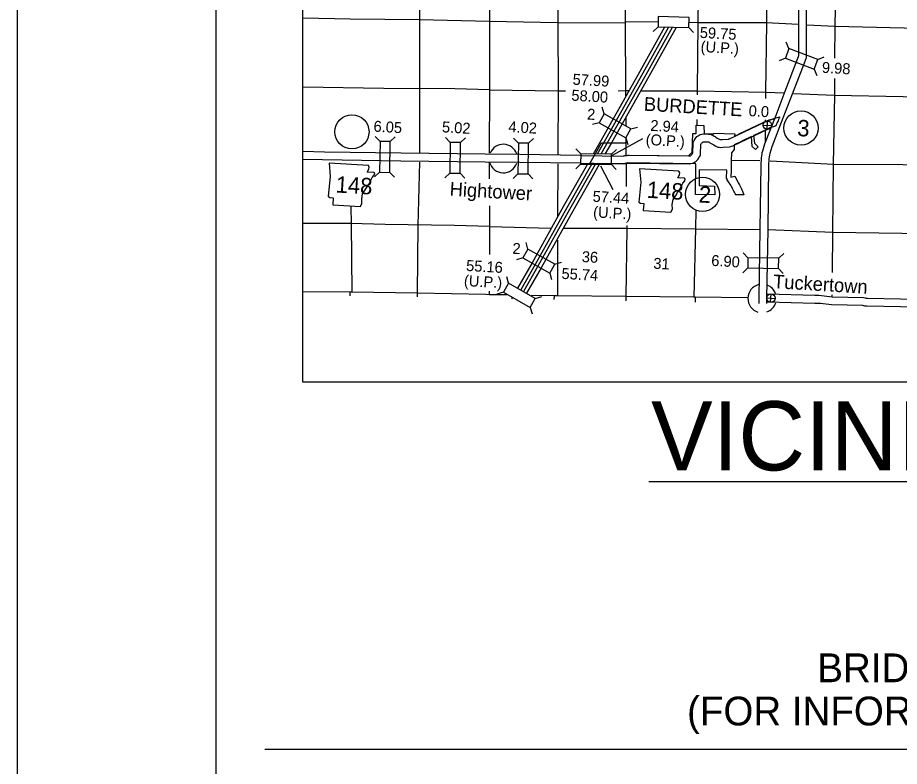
# Model space of a CAD drawing. Extents: x 1366406 to 1373462, y 376856 to 381998.
# Drawn here: x 1367692 to 1368243, y 380234 to 380702 of the extents above; entities that cross this region are included whole.
import ezdxf

# ---------------------------------------------------------------- set-up
doc = ezdxf.new("R2010")
doc.units = 0
for name, color, linetype in [('10', 7, 'Continuous'), ('15', 7, 'Continuous'), ('19', 7, 'Continuous'), ('20', 7, 'Continuous'), ('21', 7, 'Continuous'), ('24', 7, 'Continuous'), ('25', 7, 'Continuous'), ('26', 7, 'Continuous'), ('27', 7, 'Continuous'), ('4', 7, 'Continuous'), ('5', 7, 'Continuous'), ('58', 7, 'Continuous'), ('6', 7, 'Continuous'), ('R_Border', 7, 'Continuous'), ('R_Draft', 7, 'Continuous'), ('R_No Plot', 7, 'Continuous')]:
    doc.layers.add(name, color=color, linetype=linetype)

msp = doc.modelspace()

# ---------------------------------------------------------------- linework, layer by layer
at = {"layer": '10'}
for points in [[(1368043.85, 380615.95), (1368070.36, 380615.55), (1368070.75, 380615.6), (1368070.94, 380615.64), (1368071.34, 380615.79), (1368072.1, 380615.95), (1368072.73, 380615.97), (1368073.15, 380616.03), (1368074.06, 380616.05), (1368111.44, 380615.59), (1368111.76, 380615.62), (1368112.33, 380615.77), (1368112.35, 380615.78), (1368112.39, 380615.79), (1368112.58, 380615.93), (1368112.72, 380616.02), (1368113.22, 380616.57), (1368113.35, 380616.74), (1368113.54, 380617.04), (1368113.67, 380617.24), (1368113.78, 380617.51), (1368113.78, 380617.52), (1368113.8, 380617.65), (1368113.96, 380622.98), (1368114.13, 380624.08), (1368114.56, 380625.34), (1368115.22, 380626.36), (1368115.81, 380627.12), (1368116.43, 380627.69), (1368117.14, 380628.19), (1368117.85, 380628.62), (1368118.5, 380628.97), (1368119.49, 380629.24), (1368120.28, 380629.34), (1368123.58, 380629.25), (1368123.94, 380629.22), (1368125.05, 380629.16), (1368125.79, 380628.79), (1368126.31, 380628.56), (1368127.06, 380628.05), (1368127.74, 380627.67), (1368128.3, 380627.32), (1368129.12, 380626.82), (1368129.5, 380626.56), (1368129.96, 380626.29), (1368130.46, 380626.07), (1368130.79, 380625.88), (1368130.9, 380625.83), (1368130.96, 380625.82), (1368131.28, 380625.79), (1368132.35, 380625.89), (1368136.09, 380626.13), (1368136.22, 380626.16), (1368136.42, 380626.22), (1368136.8, 380626.38), (1368158.67, 380636.69), (1368161.74, 380638), (1368164.87, 380639.01)], [(1368043.85, 380615.95), (1368070.36, 380615.55), (1368070.75, 380615.6), (1368070.94, 380615.64), (1368071.34, 380615.79), (1368072.1, 380615.95), (1368072.73, 380615.97), (1368073.15, 380616.03), (1368074.06, 380616.05), (1368111.44, 380615.59), (1368111.76, 380615.62), (1368112.33, 380615.77), (1368112.35, 380615.78), (1368112.39, 380615.79), (1368112.58, 380615.93), (1368112.72, 380616.02), (1368113.22, 380616.57), (1368113.35, 380616.74), (1368113.54, 380617.04), (1368113.67, 380617.24), (1368113.78, 380617.51), (1368113.78, 380617.52), (1368113.8, 380617.65), (1368113.96, 380622.98), (1368114.13, 380624.08), (1368114.56, 380625.34), (1368115.22, 380626.36), (1368115.81, 380627.12), (1368116.43, 380627.69), (1368117.14, 380628.19), (1368117.85, 380628.62), (1368118.5, 380628.97), (1368119.49, 380629.24), (1368120.28, 380629.34), (1368123.58, 380629.25), (1368123.94, 380629.22), (1368125.05, 380629.16), (1368125.79, 380628.79), (1368126.31, 380628.56), (1368127.06, 380628.05), (1368127.74, 380627.67), (1368128.3, 380627.32), (1368129.12, 380626.82), (1368129.5, 380626.56), (1368129.96, 380626.29), (1368130.46, 380626.07), (1368130.79, 380625.88), (1368130.9, 380625.83), (1368130.96, 380625.82), (1368131.28, 380625.79), (1368132.35, 380625.89), (1368136.09, 380626.13), (1368136.22, 380626.16), (1368136.42, 380626.22), (1368136.8, 380626.38), (1368158.67, 380636.69), (1368161.74, 380638), (1368164.87, 380639.01)], [(1368043.78, 380611.09), (1368070.63, 380610.68), (1368071.55, 380610.8), (1368072.33, 380610.96), (1368072.7, 380611.11), (1368073.15, 380611.12), (1368073.53, 380611.18), (1368074.08, 380611.19), (1368111.65, 380610.73), (1368112.63, 380610.83), (1368113.42, 380611.03), (1368113.99, 380611.15), (1368114.91, 380611.63), (1368115.31, 380611.9), (1368115.92, 380612.31), (1368116.92, 380613.42), (1368117.32, 380613.92), (1368117.63, 380614.42), (1368118.01, 380614.99), (1368118.31, 380615.75), (1368118.52, 380616.29), (1368118.65, 380617.23), (1368118.81, 380622.53), (1368118.87, 380622.92), (1368118.97, 380623.21), (1368119.18, 380623.54), (1368119.39, 380623.8), (1368119.49, 380623.9), (1368119.81, 380624.12), (1368120.28, 380624.41), (1368120.32, 380624.43), (1368120.43, 380624.46), (1368120.52, 380624.47), (1368123.34, 380624.39), (1368123.65, 380624.37), (1368123.78, 380624.36), (1368123.95, 380624.29), (1368124.51, 380623.91), (1368125.27, 380623.48), (1368125.76, 380623.18), (1368126.47, 380622.74), (1368126.89, 380622.46), (1368127.74, 380621.96), (1368128.26, 380621.73), (1368128.63, 380621.51), (1368129.52, 380621.14), (1368130.29, 380621), (1368131.27, 380620.91), (1368132.73, 380621.04), (1368136.83, 380621.3), (1368137.55, 380621.48), (1368138.1, 380621.66), (1368138.77, 380621.93), (1368160.66, 380632.26), (1368162.42, 380633.01)], [(1367984.04, 380616.64), (1367931.43, 380617.29), (1367883.51, 380618.03), (1367869.99, 380618.3)], [(1367983.98, 380611.78), (1367931.37, 380612.43), (1367869.99, 380613.38)], [(1368043.85, 380615.95), (1368005.71, 380616.45), (1367984.03, 380616.64)], [(1368043.79, 380611.09), (1368005.65, 380611.59), (1367983.99, 380611.78)], [(1368283.65, 380525.1), (1368282.63, 380524.95), (1368271.55, 380525.42), (1368270.54, 380525.41), (1368269.77, 380525.32), (1368268.9, 380525.28), (1368268.41, 380525.26), (1368268, 380525.28), (1368243.68, 380526.16), (1368222.97, 380526.49), (1368222.21, 380526.57), (1368221.73, 380526.67), (1368220.54, 380526.92), (1368200.97, 380527.35), (1368194.18, 380528.21), (1368192.5, 380528.34), (1368190.04, 380528.3), (1368160.22, 380529.18)], [(1368283.85, 380520.22), (1368282.88, 380520.08), (1368271.49, 380520.56), (1368270.85, 380520.55), (1368270.15, 380520.48), (1368269.15, 380520.43), (1368268.41, 380520.39), (1368267.78, 380520.42), (1368243.55, 380521.3), (1368222.68, 380521.63), (1368221.44, 380521.76), (1368220.73, 380521.91), (1368219.99, 380522.07), (1368200.6, 380522.49), (1368193.68, 380523.38), (1368192.35, 380523.48), (1368190.01, 380523.44), (1368160.56, 380524.31)]]:
    msp.add_lwpolyline(points, dxfattribs=at)
at = {"layer": '15'}
for points in [[(1368179.37, 380781.47), (1368179.62, 380762.28), (1368179.86, 380719.26), (1368179.86, 380678.41), (1368179.81, 380678.07), (1368179.81, 380678), (1368179.77, 380677.9), (1368179.64, 380677.5), (1368179.23, 380676.43), (1368171.38, 380655.97), (1368165.64, 380640.91), (1368158.72, 380622.92), (1368157.34, 380618.64), (1368157.02, 380617.52), (1368156.88, 380616.77), (1368156.78, 380615.58), (1368156.6, 380614.5), (1368156.54, 380613.64), (1368156.5, 380612.77), (1368156.37, 380611.35), (1368156.29, 380609.59), (1368155.79, 380569.8), (1368155.04, 380526.88)], [(1368184.22, 380781.53), (1368184.48, 380762.32), (1368184.72, 380719.27), (1368184.72, 380678.07), (1368184.65, 380677.56), (1368184.61, 380676.98), (1368184.37, 380676.31), (1368184.22, 380675.87), (1368183.77, 380674.69), (1368175.92, 380654.23), (1368170.18, 380639.17), (1368163.3, 380621.3), (1368161.99, 380617.22), (1368161.75, 380616.4), (1368161.7, 380616.14), (1368161.61, 380614.97), (1368161.43, 380613.91), (1368161.39, 380613.37), (1368161.35, 380612.45), (1368161.22, 380611.02), (1368161.15, 380609.46), (1368160.65, 380569.73), (1368159.9, 380526.79)], [(1368155.04, 380526.87), (1368154.98, 380523.42)], [(1368159.9, 380526.79), (1368159.84, 380523.33)]]:
    msp.add_lwpolyline(points, dxfattribs=at)
at = {"layer": '19'}
for points in [[(1368098.7, 380696.02), (1368082.6, 380667.36), (1368059.22, 380625.9), (1368054.03, 380616.71)], [(1368101, 380695.98), (1368084.37, 380666.37), (1368060.99, 380624.9), (1368056.34, 380616.68)], [(1368103.48, 380695.85), (1368086.31, 380665.28), (1368062.93, 380623.81), (1368058.88, 380616.65)], [(1368096.18, 380696.09), (1368080.66, 380668.46), (1368072.08, 380653.23)], [(1368072.08, 380653.23), (1368057.28, 380626.99), (1368051.49, 380616.75)], [(1368047.89, 380610.38), (1368033.08, 380584.2), (1368013.3, 380548.9), (1368004.28, 380533.03)], [(1368050.43, 380610.35), (1368035.02, 380583.11), (1368015.24, 380547.81), (1368006.24, 380531.97)], [(1368052.74, 380610.32), (1368036.79, 380582.12), (1368017, 380546.81), (1368008, 380530.98)], [(1368055.28, 380610.28), (1368038.73, 380581.03), (1368018.94, 380545.72), (1368009.92, 380529.85)], [(1368001.01, 380527.28), (1368000.47, 380526.34)]]:
    msp.add_lwpolyline(points, dxfattribs=at)
at = {"layer": '20'}
for p, q in [((1368092.08, 380696.27), (1368088.98, 380693.32)), ((1368111.32, 380695.83), (1368114.27, 380692.74)), ((1368173.93, 380682.72), (1368172.19, 380686.63)), ((1368171.65, 380676.73), (1368167.74, 380674.98)), ((1368191.91, 380675.85), (1368195.82, 380677.6)), ((1368189.62, 380669.86), (1368191.37, 380665.95)), ((1368058.4, 380641.96), (1368057.25, 380646.08)), ((1368055.25, 380636.37), (1368051.13, 380635.22)), ((1368075.16, 380632.51), (1368079.28, 380633.66)), ((1367918.3, 380624.68), (1367915.32, 380627.75)), ((1367924.71, 380624.58), (1367927.78, 380627.56)), ((1367962.17, 380624.1), (1367959.19, 380627.16)), ((1367968.59, 380624.02), (1367971.65, 380627.01)), ((1368004.77, 380623.66), (1368001.79, 380626.72)), ((1368011.18, 380623.57), (1368014.25, 380626.56)), ((1368072.01, 380626.92), (1368073.16, 380622.8)), ((1368043.76, 380616.96), (1368040.78, 380620.03)), ((1368063.01, 380616.71), (1368066.07, 380619.69)), ((1368043.68, 380610.55), (1368040.61, 380607.57)), ((1368062.92, 380610.29), (1368065.9, 380607.23)), ((1367918, 380605.44), (1367914.93, 380602.46)), ((1367924.41, 380605.34), (1367927.39, 380602.27)), ((1367961.94, 380604.86), (1367958.88, 380601.87)), ((1367968.35, 380604.78), (1367971.34, 380601.72)), ((1368004.51, 380604.42), (1368001.45, 380601.43)), ((1368010.93, 380604.33), (1368013.91, 380601.27)), ((1368010.77, 380557.44), (1368009.61, 380561.56)), ((1368148.29, 380552), (1368145.32, 380555.08)), ((1368167.53, 380551.66), (1368170.61, 380554.63)), ((1368007.63, 380551.85), (1368003.51, 380550.69)), ((1368027.56, 380548.03), (1368031.67, 380549.19)), ((1368024.42, 380542.44), (1368025.58, 380538.32)), ((1368148.17, 380545.58), (1368145.1, 380542.61)), ((1368167.42, 380545.25), (1368170.39, 380542.17)), ((1367998.63, 380536.03), (1367997.49, 380540.15)), ((1367995.47, 380530.44), (1367991.35, 380529.3)), ((1368015.38, 380526.55), (1368019.5, 380527.69)), ((1368012.22, 380520.97), (1368013.36, 380516.84))]:
    msp.add_line(p, q, dxfattribs=at)
for points in [[(1368092.08, 380696.27), (1368111.32, 380695.83), (1368111.46, 380702.24), (1368092.22, 380702.69)], [(1368171.65, 380676.73), (1368189.62, 380669.86), (1368191.91, 380675.85), (1368173.93, 380682.72)], [(1368075.16, 380632.51), (1368058.4, 380641.96), (1368055.25, 380636.37), (1368072.01, 380626.92)], [(1367918.3, 380624.68), (1367918, 380605.44), (1367924.41, 380605.34), (1367924.71, 380624.58)], [(1367962.17, 380624.1), (1367961.94, 380604.86), (1367968.35, 380604.78), (1367968.59, 380624.02)], [(1368010.93, 380604.33), (1368011.18, 380623.57), (1368004.77, 380623.66), (1368004.51, 380604.42)], [(1368063.01, 380616.71), (1368043.76, 380616.96), (1368043.68, 380610.55), (1368062.92, 380610.29)], [(1368027.56, 380548.03), (1368010.77, 380557.44), (1368007.63, 380551.85), (1368024.42, 380542.44)], [(1368148.17, 380545.58), (1368167.42, 380545.25), (1368167.53, 380551.66), (1368148.29, 380552)], [(1367995.47, 380530.44), (1368012.22, 380520.97), (1368015.38, 380526.55), (1367998.63, 380536.03)]]:
    msp.add_lwpolyline(points, close=True, dxfattribs=at)
at = {"layer": '21'}
for points in [[(1367886.47, 380611.07), (1367887.22, 380602.79), (1367885.94, 380590.37), (1367887, 380589.63), (1367889.05, 380589.5), (1367888.79, 380585.13), (1367906.03, 380584.11), (1367906.95, 380585.84), (1367906.85, 380588.73), (1367907.45, 380591.99), (1367909.11, 380594.5), (1367910.18, 380596.36), (1367911.67, 380598.33), (1367912.62, 380600.47), (1367913.41, 380602.21), (1367914.73, 380603.64), (1367915.06, 380604.58), (1367914.55, 380605.3), (1367910.31, 380605.55), (1367911.38, 380607.41), (1367911.59, 380608.63), (1367911.08, 380609.61)], [(1368080.54, 380607.51), (1368081.29, 380599.23), (1368080.01, 380586.81), (1368081.06, 380586.07), (1368083.12, 380585.95), (1368082.86, 380581.57), (1368100.09, 380580.55), (1368101.02, 380582.28), (1368100.92, 380585.17), (1368101.52, 380588.43), (1368103.18, 380590.94), (1368104.25, 380592.8), (1368105.74, 380594.77), (1368106.69, 380596.91), (1368107.48, 380598.65), (1368108.8, 380600.08), (1368109.13, 380601.02), (1368108.62, 380601.74), (1368104.38, 380601.99), (1368105.45, 380603.85), (1368105.66, 380605.07), (1368105.15, 380606.05)]]:
    msp.add_lwpolyline(points, close=True, dxfattribs=at)
at = {"layer": '24'}
for centre, start, end in [((1367995.35, 380613.98), 19.4119, 157.1894), ((1367995.35, 380613.98), 195.7229, 341.1053), ((1368157.14, 380526.54), 104.0906, 253.0249), ((1368157.14, 380526.54), 19.0669, 69.0129), ((1368157.14, 380526.54), 289.5522, 342.7814)]:
    msp.add_arc(centre, 8.91, start, end, dxfattribs=at)
at = {"layer": '26'}
for p, q in [((1368160.26, 380632.15), (1368160.57, 380637.41)), ((1368157.79, 380634.94), (1368163.04, 380634.63)), ((1368159.99, 380526.9), (1368165.25, 380526.59)), ((1368162.47, 380524.12), (1368162.78, 380529.38))]:
    msp.add_line(p, q, dxfattribs=at)
for centre in [(1368160.42, 380634.78), (1368162.62, 380526.75)]:
    msp.add_circle(centre, 2.63, dxfattribs=at)
at = {"layer": '27'}
for centre in [(1367900.73, 380630.68), (1368181.49, 380633.05), (1368119.88, 380591.58)]:
    msp.add_circle(centre, 10.69, dxfattribs=at)
at = {"layer": '4'}
for points in [[(1368071.59, 380757.01), (1368071.63, 380742.65), (1368071.51, 380741.79), (1368071.55, 380699.6), (1368071.48, 380698.76), (1368071.81, 380656.42)], [(1368071.81, 380656.42), (1368071.83, 380653.26)], [(1368071.9, 380639.35), (1368071.92, 380634.34)], [(1368071.96, 380626.65), (1368071.97, 380624.06)], [(1368072.11, 380610.74), (1368072.25, 380596.43)], [(1368072.47, 380572.24), (1368072.49, 380570.43), (1368071.95, 380527.55), (1368071.88, 380524.99)], [(1367984.45, 380528.97), (1367941.52, 380529.81), (1367900.77, 380530.39), (1367899.46, 380530.39), (1367869.99, 380530.6)], [(1367997.88, 380528.7), (1367986.53, 380528.89), (1367984.45, 380528.97)], [(1368147.94, 380526.9), (1368115.3, 380527.24), (1368114.43, 380527.29), (1368072.01, 380527.67), (1368029.26, 380528.21), (1368027.06, 380528.2), (1368013.06, 380528.44)]]:
    msp.add_lwpolyline(points, dxfattribs=at)
at = {"layer": '5'}
for points in [[(1367985.9, 380786.18), (1367986.46, 380742.84), (1367986.76, 380699.86), (1367986.64, 380657.01), (1367986.47, 380617.26)], [(1368028.69, 380782.49), (1368029.3, 380741.95), (1368029.39, 380698.97), (1368029.74, 380656.23), (1368029.48, 380616.81)], [(1368160.3, 380752.91), (1368160.24, 380741.91), (1368159.79, 380698.79), (1368159.34, 380655.53), (1368159.29, 380651.53)], [(1367943.01, 380743.49), (1367943.02, 380700.82), (1367942.99, 380657.6), (1367943.08, 380617.72)], [(1368117.08, 380714.28), (1368116.9, 380699.02), (1368116.53, 380656.23), (1368116.5, 380653.76)], [(1368202.7, 380707.87), (1368202.55, 380696.63), (1368202.45, 380676.74)], [(1367869.99, 380701.88), (1367899.66, 380701.26), (1367943.06, 380700.89), (1367986.76, 380699.86)], [(1367986.76, 380699.86), (1368029.23, 380698.96), (1368071.48, 380698.76)], [(1368071.55, 380699.6), (1368092.08, 380699.36)], [(1368111.78, 380699.13), (1368116.79, 380699.07), (1368159.75, 380698.93), (1368179.64, 380697.91)], [(1368185.12, 380697.62), (1368202.59, 380696.73), (1368245.86, 380695.63), (1368288.5, 380694.06)], [(1368202.38, 380664.06), (1368202.33, 380653.63), (1368201.64, 380610.56), (1368201.2, 380568.02), (1368200.93, 380542.66)], [(1367986.64, 380657.01), (1367964.98, 380657.59), (1367920.78, 380657.84), (1367869.99, 380658.65)], [(1367986.64, 380657.01), (1368029.51, 380656.25), (1368034.19, 380656.27)], [(1368067.17, 380656.4), (1368071.81, 380656.42)], [(1368071.81, 380656.42), (1368073.61, 380656.42)], [(1368081.62, 380656.38), (1368116.45, 380656.25), (1368159.42, 380655.48), (1368170.73, 380654.98)], [(1368176.7, 380654.72), (1368202.26, 380653.59), (1368245.4, 380652.82), (1368287.93, 380651.36)], [(1368116.35, 380638.48), (1368116.32, 380634.76)], [(1368159.13, 380638.27), (1368159.12, 380637.51)], [(1368159.04, 380631.04), (1368158.96, 380624.44)], [(1367943, 380611.72), (1367941.96, 380572.18), (1367941.52, 380529.81)], [(1367986.48, 380611.42), (1367986.56, 380601.21)], [(1368029.44, 380610.66), (1368029.18, 380577.97)], [(1368138.03, 380612.87), (1368155.79, 380612.68)], [(1368162.08, 380612.48), (1368201.7, 380610.48), (1368245.02, 380610.21), (1368287.46, 380608.43)], [(1367900.13, 380583.8), (1367900.19, 380573.3), (1367900.77, 380530.39)], [(1367986.7, 380584.44), (1367986.81, 380571.52), (1367986.7, 380553.93)], [(1368115.71, 380581.58), (1368115.54, 380570.23), (1368114.43, 380527.29)], [(1367986.81, 380571.52), (1367964.89, 380572.09), (1367921.58, 380572.84), (1367900.02, 380573.36), (1367869.99, 380573.32)], [(1367986.81, 380571.52), (1368025.08, 380570.55)], [(1367986.81, 380571.52), (1368025.08, 380570.55)], [(1368033.16, 380570.44), (1368072.49, 380570.43)], [(1368072.49, 380570.43), (1368115.73, 380570.13), (1368155.47, 380569.69)], [(1368160.81, 380569.56), (1368201.31, 380567.9), (1368244.39, 380567.41), (1368284.06, 380565.43)], [(1368029.14, 380563.07), (1368029.26, 380528.21)], [(1367986.55, 380531.15), (1367986.53, 380528.89)], [(1367899.46, 380530.39), (1367899.4, 380528.25)], [(1367941.52, 380529.81), (1367941.48, 380527.45)], [(1368027.06, 380528.2), (1368027.04, 380525.84)], [(1368115.3, 380527.24), (1368115.25, 380524.17)], [(1368200.78, 380528.76), (1368200.77, 380527.8)]]:
    msp.add_lwpolyline(points, dxfattribs=at)
at = {"layer": '58'}
for p, q in [((1368063.67, 380616.17), (1368082.49, 380626.51)), ((1368056.06, 380609.33), (1368063.77, 380594.69))]:
    msp.add_line(p, q, dxfattribs=at)
at = {"layer": '6'}
for points in [[(1368111.14, 380615.66), (1368113.49, 380618), (1368113.78, 380629.66), (1368115.89, 380629.62), (1368115.95, 380634.77), (1368120.63, 380634.69), (1368120.85, 380629.52), (1368126.84, 380629.4), (1368126.85, 380629.94), (1368139.98, 380629.48), (1368139.97, 380628.02), (1368140.9, 380628.47), (1368143.24, 380629.58), (1368150.34, 380632.97), (1368157.89, 380636.57), (1368158.42, 380636.83), (1368158.83, 380637.02), (1368159.14, 380637.17), (1368159.61, 380637.38), (1368160.03, 380637.56), (1368160.58, 380637.78), (1368161.05, 380637.96), (1368161.54, 380638.12), (1368162.04, 380638.28), (1368162.67, 380638.48), (1368163.98, 380638.86), (1368164.52, 380639.02), (1368167.98, 380640.01)], [(1368167.98, 380640.01), (1368167.92, 380639.85), (1368167.7, 380639.26), (1368167.57, 380638.9), (1368167.4, 380638.42), (1368167.08, 380637.61), (1368166.78, 380636.87), (1368165.8, 380634.33), (1368165.35, 380634.19), (1368163.49, 380633.65), (1368163.08, 380633.51), (1368162.68, 380633.38), (1368162.31, 380633.24), (1368161.92, 380633.08), (1368161.6, 380632.94), (1368161.19, 380632.76), (1368160.91, 380632.62), (1368160.49, 380632.43), (1368159.98, 380632.19), (1368152.43, 380628.58), (1368151.85, 380628.3), (1368152.31, 380623.6), (1368154.67, 380621.38), (1368153.03, 380619.58), (1368151.01, 380621.49), (1368150.4, 380627.68), (1368145.33, 380625.19), (1368142.99, 380624.08), (1368140.94, 380623.1), (1368139.69, 380622.49)], [(1368115.62, 380610.59), (1368072.82, 380611.23), (1368070.64, 380610.7), (1368062.95, 380610.76), (1368051.81, 380610.91), (1368049.38, 380610.94), (1368056.68, 380623.74), (1368059.13, 380623.75), (1368071.87, 380623.8), (1368071.91, 380616.07), (1368111.14, 380615.66)], [(1368139.69, 380622.49), (1368139.66, 380619.66), (1368137.93, 380617.54), (1368137.86, 380612.76), (1368137.69, 380607.05), (1368137.75, 380606.77), (1368137.56, 380602.31), (1368140.01, 380602.87), (1368141.7, 380599.83), (1368142.24, 380598.89), (1368142.66, 380598.11), (1368142.98, 380597.49), (1368143.83, 380595.79), (1368144.17, 380595.13), (1368144.46, 380594.47), (1368144.88, 380593.52), (1368145.77, 380591.31), (1368140.56, 380591.22), (1368140.4, 380591.63), (1368140.01, 380592.51), (1368139.78, 380593.04), (1368139.5, 380593.59), (1368139.05, 380594.48), (1368138.65, 380595.28), (1368138.37, 380595.83), (1368137.99, 380596.53), (1368137.54, 380597.32), (1368136.13, 380599.53), (1368135.35, 380600.75), (1368135.19, 380601.07), (1368134.96, 380601.66), (1368135.12, 380606.67), (1368117.87, 380606.88), (1368117.69, 380597.09), (1368127.47, 380596.81), (1368127.54, 380591.38), (1368115.47, 380591.51), (1368115.62, 380610.59)]]:
    msp.add_lwpolyline(points, dxfattribs=at)
at = {"layer": 'R_Border'}
msp.add_line((1367815.86, 379179.32), (1367815.86, 381233.92), dxfattribs=at)
at = {"layer": 'R_Draft'}
for p, q in [((1368086.27, 380412.11), (1368433.74, 380412.11)), ((1367846.32, 380244.81), (1368707.16, 380244.81))]:
    msp.add_line(p, q, dxfattribs=at)
at = {"layer": 'R_No Plot'}
msp.add_lwpolyline([(1367691.79, 381272.86), (1371025.18, 381272.86), (1371025.18, 379139.49), (1367691.79, 379139.49)], close=True, dxfattribs=at)
msp.add_lwpolyline([(1367869.99, 380474.3), (1367869.99, 381160.75), (1368650.02, 381160.75), (1368650.02, 380474.3), (1367869.99, 380474.3)], dxfattribs=at)

# ---------------------------------------------------------------- texts
at = {"layer": '20'}
for p in [(1368047.56, 380638.39), (1368000.91, 380554.49)]:
    msp.add_text('2', height=6.84, rotation=356.6294, dxfattribs=at).set_placement(p)
at = {"layer": '21'}
for p in [(1367890.39, 380592.79), (1368084.85, 380589.49)]:
    msp.add_text('148', height=10.264, rotation=356.6294, dxfattribs=at).set_placement(p)
at = {"layer": '24'}
for s, p in [('Hightower', (1367961.66, 380590.8)), ('Tuckertown', (1368163.82, 380532.98))]:
    msp.add_text(s, height=8.554, rotation=356.6294, dxfattribs=at).set_placement(p)
at = {"layer": '25'}
msp.add_text('0.0', height=6.843, rotation=356.6294, dxfattribs=at).set_placement((1368148.56, 380640.53))
at = {"layer": '27'}
for s, p in [('3', (1368178.9, 380628.07)), ('2', (1368117.29, 380586.59))]:
    msp.add_text(s, height=10.26, rotation=356.6294, dxfattribs=at).set_placement(p)
at = {"layer": '5'}
for s, p in [('36', (1368044.27, 380549.33)), ('31', (1368088.99, 380545.17))]:
    msp.add_text(s, height=6.843, rotation=356.6294, dxfattribs=at).set_placement(p)
at = {"layer": '58'}
for s, p in [('59.75', (1368118.02, 380689.47)), ('(U.P.)', (1368118.56, 380680.65)), ('9.98', (1368194.35, 380667.62)), ('57.99', (1368038.54, 380660.2)), ('58.00', (1368037.77, 380650.23)), ('6.05', (1367914.1, 380630.84)), ('5.02', (1367956.87, 380630.42)), ('4.02', (1367998.4, 380630.56)), ('2.94', (1368087.13, 380631.34)), ('(O.P.)', (1368084.25, 380622.57)), ('57.44', (1368051.05, 380587.05)), ('(U.P.)', (1368051.37, 380577.27)), ('6.90', (1368125.2, 380546.93)), ('55.16', (1367971.97, 380543.79)), ('55.74', (1368031.58, 380538.83)), ('(U.P.)', (1367970.6, 380534.34))]:
    msp.add_text(s, height=6.843, rotation=356.6294, dxfattribs=at).set_placement(p)
at = {"layer": '6'}
msp.add_text('BURDETTE', height=8.554, rotation=356.6294, dxfattribs=at).set_placement((1368083.04, 380643.94))
at = {"layer": 'R_Draft'}
for s, height, p in [('VICINITY MAP', 43.2, (1368087.7, 380419.07)), ('BRIDGE DATA', 18, (1368191.63, 380286.67)), ('(FOR INFORMATION ONLY)', 18, (1368110.21, 380259.67))]:
    msp.add_text(s, height=height, dxfattribs=at).set_placement(p)

doc.saveas('drawing.dxf')
